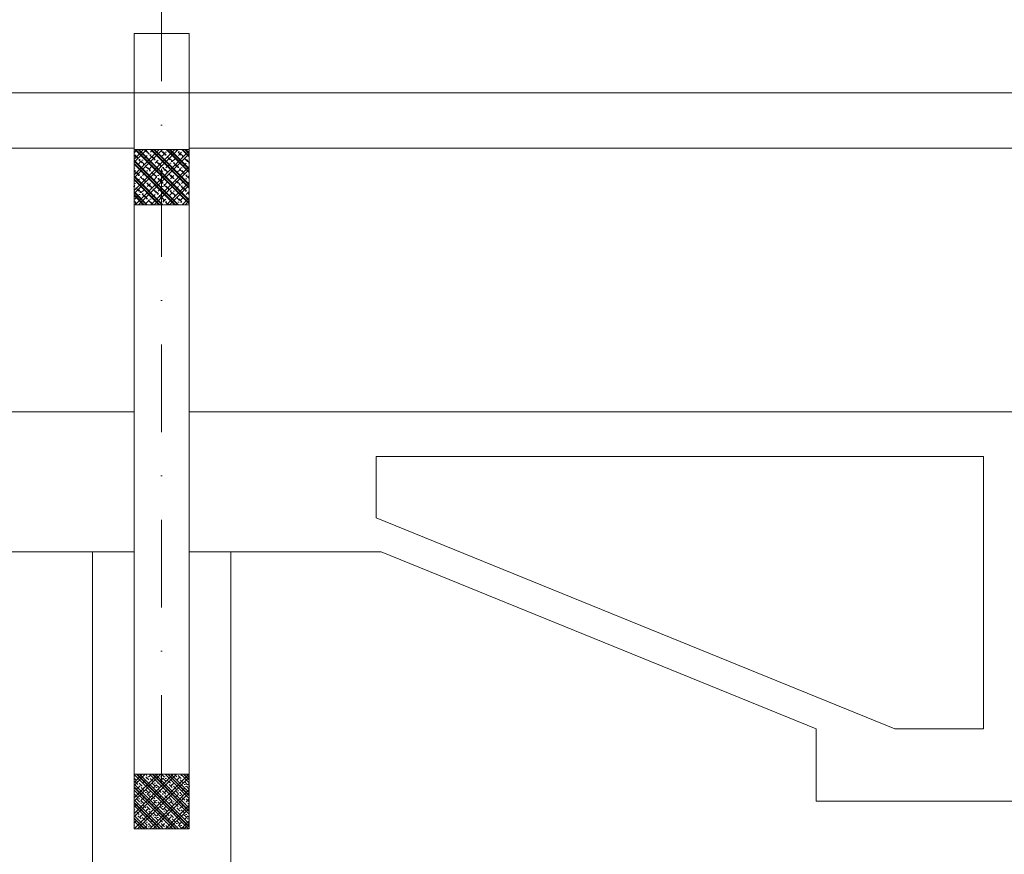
# Model space of a CAD drawing. Header units: millimetres. Extents: x -1695604 to 5289369, y -1488057 to 2187451.
# Tile 124 of 656: x 29486 to 33050, y -33707 to -30685. Entities that reach past the tile are written whole.
import ezdxf

# ---------------------------------------------------------------- set-up
doc = ezdxf.new("R2010")
doc.units = ezdxf.units.MM
doc.linetypes.add('CENTERX2', pattern=[101.6, 63.5, -12.7, 12.7, -12.7])
doc.linetypes.add('DASHDOT', pattern=[25.4, 12.7, -6.35, 0, -6.35])
for name, color, linetype, lineweight in [('A99_N_sraf', 252, 'Continuous', 0), ('A99_N_sraf @ 100', 252, 'Continuous', 0), ('A99_N_sraf @ 200 VP1', 252, 'Continuous', 0), ('A99_N_sraf @ 200 VP10', 252, 'Continuous', 0), ('A99_N_sraf @ 200 VP11', 252, 'Continuous', 0), ('A99_N_sraf @ 200 VP12', 252, 'Continuous', 0), ('A99_N_sraf @ 200 VP13', 252, 'Continuous', 0), ('A99_N_sraf @ 200 VP14', 252, 'Continuous', 0), ('A99_N_sraf @ 200 VP15', 252, 'Continuous', 0), ('A99_N_sraf @ 200 VP16', 252, 'Continuous', 0), ('A99_N_sraf @ 200 VP17', 252, 'Continuous', 0), ('A99_N_sraf @ 200 VP18', 252, 'Continuous', 0), ('A99_N_sraf @ 200 VP19', 252, 'Continuous', 0), ('A99_N_sraf @ 200 VP2', 252, 'Continuous', 0), ('A99_N_sraf @ 200 VP20', 252, 'Continuous', 0), ('A99_N_sraf @ 200 VP21', 252, 'Continuous', 0), ('A99_N_sraf @ 200 VP22', 252, 'Continuous', 0), ('A99_N_sraf @ 200 VP23', 252, 'Continuous', 0), ('A99_N_sraf @ 200 VP24', 252, 'Continuous', 0), ('A99_N_sraf @ 200 VP25', 252, 'Continuous', 0), ('A99_N_sraf @ 200 VP26', 252, 'Continuous', 0), ('A99_N_sraf @ 200 VP27', 252, 'Continuous', 0), ('A99_N_sraf @ 200 VP28', 252, 'Continuous', 0), ('A99_N_sraf @ 200 VP29', 252, 'Continuous', 0), ('A99_N_sraf @ 200 VP3', 252, 'Continuous', 0), ('A99_N_sraf @ 200 VP30', 252, 'Continuous', 0), ('A99_N_sraf @ 200 VP31', 252, 'Continuous', 0), ('A99_N_sraf @ 200 VP32', 252, 'Continuous', 0), ('A99_N_sraf @ 200 VP33', 252, 'Continuous', 0), ('A99_N_sraf @ 200 VP34', 252, 'Continuous', 0), ('A99_N_sraf @ 200 VP35', 252, 'Continuous', 0), ('A99_N_sraf @ 200 VP36', 252, 'Continuous', 0), ('A99_N_sraf @ 200 VP37', 252, 'Continuous', 0), ('A99_N_sraf @ 200 VP38', 252, 'Continuous', 0), ('A99_N_sraf @ 200 VP39', 252, 'Continuous', 0), ('A99_N_sraf @ 200 VP4', 252, 'Continuous', 0), ('A99_N_sraf @ 200 VP40', 252, 'Continuous', 0), ('A99_N_sraf @ 200 VP41', 252, 'Continuous', 0), ('A99_N_sraf @ 200 VP43', 252, 'Continuous', 0), ('A99_N_sraf @ 200 VP46', 252, 'Continuous', 0), ('A99_N_sraf @ 200 VP47', 252, 'Continuous', 0), ('A99_N_sraf @ 200 VP48', 252, 'Continuous', 0), ('A99_N_sraf @ 200 VP49', 252, 'Continuous', 0), ('A99_N_sraf @ 200 VP5', 252, 'Continuous', 0), ('A99_N_sraf @ 200 VP50', 252, 'Continuous', 0), ('A99_N_sraf @ 200 VP51', 252, 'Continuous', 0), ('A99_N_sraf @ 200 VP52', 252, 'Continuous', 0), ('A99_N_sraf @ 200 VP53', 252, 'Continuous', 0), ('A99_N_sraf @ 200 VP54', 252, 'Continuous', 0), ('A99_N_sraf @ 200 VP55', 252, 'Continuous', 0), ('A99_N_sraf @ 200 VP6', 252, 'Continuous', 0), ('A99_N_sraf @ 200 VP7', 252, 'Continuous', 0), ('A99_N_sraf @ 200 VP8', 252, 'Continuous', 0), ('A99_N_sraf @ 200 VP9', 252, 'Continuous', 0), ('A99_N_sraf @ 200 VPModel', 252, 'Continuous', 0), ('A99_N_sraf @ 50 (2) VP42', 252, 'Continuous', 0), ('A99_N_sraf @ 50 (2) VP44', 252, 'Continuous', 0), ('A99_N_sraf @ 50 (2) VP45', 252, 'Continuous', 0), ('A99_N_sraf @ 50 (2) VPModel', 252, 'Continuous', 0), ('A99_S_kce-pohl', 7, 'Continuous', 5), ('A99_S_kce-rez-sil', 7, 'Continuous', 15), ('A99_S_osy', 1, 'CENTERX2', 5)]:
    doc.layers.add(name, color=color, linetype=linetype, lineweight=lineweight)
pattern_1 = [(45, (24240, -250), (-28.28427, 28.28427), []), (45, (24251.314, -250), (-28.28427, 28.28427), []), (45, (24273.94, -250), (-16.970563, 39.59798), [16, -8, 0, -8])]
pattern_2 = [(315, (-250, -24240), (28.28427, 28.28427), []), (315, (-250, -24251.314), (28.28427, 28.28427), []), (315, (-250, -24273.94), (39.59798, 16.970563), [16, -8, 0, -8])]
pattern_3 = [(135, (250, 24240), (-28.28427, -28.28427), []), (135, (250, 24251.314), (-28.28427, -28.28427), []), (135, (250, 24273.94), (-39.59798, -16.970563), [16, -8, 0, -8])]
pattern_4 = [(45, (24240, -2450), (-28.28427, 28.28427), []), (45, (24251.314, -2450), (-28.28427, 28.28427), []), (45, (24273.94, -2450), (-16.970563, 39.59798), [16, -8, 0, -8])]
pattern_5 = [(315, (-2450, -24240), (28.28427, 28.28427), []), (315, (-2450, -24251.314), (28.28427, 28.28427), []), (315, (-2450, -24273.94), (39.59798, 16.970563), [16, -8, 0, -8])]
pattern_6 = [(135, (2450, 24240), (-28.28427, -28.28427), []), (135, (2450, 24251.314), (-28.284271, -28.284271), []), (135, (2450, 24273.94), (-39.59798, -16.970563), [16, -8, 0, -8])]

# ---------------------------------------------------------------- blocks, each defined once
blk = doc.blocks.new('*U6464')
at = {"layer": 'A99_N_sraf @ 100', "lineweight": 0, "ltscale": 2, "transparency": 33554687}
h = blk.add_hatch(dxfattribs=at)
h.set_pattern_fill('ZELEZOBETON', color=256, scale=8)
h.set_pattern_definition(pattern_1)
h.paths.add_polyline_path([(30100, -31355), (30100, -31155), (29900, -31155), (29900, -31355)])
at = {"layer": 'A99_N_sraf @ 200 VP1', "lineweight": 0, "ltscale": 2, "transparency": 33554687}
h = blk.add_hatch(dxfattribs=at)
h.set_pattern_fill('ZELEZOBETON', color=256, scale=8)
h.set_pattern_definition(pattern_1)
h.paths.add_polyline_path([(30100, -31355), (30100, -31155), (29900, -31155), (29900, -31355)])
at = {"layer": 'A99_N_sraf @ 200 VP10', "lineweight": 0, "ltscale": 2, "transparency": 33554687}
h = blk.add_hatch(dxfattribs=at)
h.set_pattern_fill('ZELEZOBETON', color=256, scale=8)
h.set_pattern_definition(pattern_1)
h.paths.add_polyline_path([(30100, -31355), (30100, -31155), (29900, -31155), (29900, -31355)])
at = {"layer": 'A99_N_sraf @ 200 VP11', "lineweight": 0, "ltscale": 2, "transparency": 33554687}
h = blk.add_hatch(dxfattribs=at)
h.set_pattern_fill('ZELEZOBETON', color=256, scale=8)
h.set_pattern_definition(pattern_1)
h.paths.add_polyline_path([(30100, -31355), (30100, -31155), (29900, -31155), (29900, -31355)])
at = {"layer": 'A99_N_sraf @ 200 VP12', "lineweight": 0, "ltscale": 2, "transparency": 33554687}
h = blk.add_hatch(dxfattribs=at)
h.set_pattern_fill('ZELEZOBETON', color=256, scale=8)
h.set_pattern_definition(pattern_1)
h.paths.add_polyline_path([(30100, -31355), (30100, -31155), (29900, -31155), (29900, -31355)])
at = {"layer": 'A99_N_sraf @ 200 VP13', "lineweight": 0, "ltscale": 2, "transparency": 33554687}
h = blk.add_hatch(dxfattribs=at)
h.set_pattern_fill('ZELEZOBETON', color=256, scale=8)
h.set_pattern_definition(pattern_2)
h.paths.add_polyline_path([(30100, -31355), (30100, -31155), (29900, -31155), (29900, -31355)])
at = {"layer": 'A99_N_sraf @ 200 VP14', "lineweight": 0, "ltscale": 2, "transparency": 33554687}
h = blk.add_hatch(dxfattribs=at)
h.set_pattern_fill('ZELEZOBETON', color=256, scale=8)
h.set_pattern_definition(pattern_2)
h.paths.add_polyline_path([(30100, -31355), (30100, -31155), (29900, -31155), (29900, -31355)])
at = {"layer": 'A99_N_sraf @ 200 VP15', "lineweight": 0, "ltscale": 2, "transparency": 33554687}
h = blk.add_hatch(dxfattribs=at)
h.set_pattern_fill('ZELEZOBETON', color=256, scale=8)
h.set_pattern_definition(pattern_1)
h.paths.add_polyline_path([(30100, -31355), (30100, -31155), (29900, -31155), (29900, -31355)])
at = {"layer": 'A99_N_sraf @ 200 VP16', "lineweight": 0, "ltscale": 2, "transparency": 33554687}
h = blk.add_hatch(dxfattribs=at)
h.set_pattern_fill('ZELEZOBETON', color=256, scale=8)
h.set_pattern_definition(pattern_1)
h.paths.add_polyline_path([(30100, -31355), (30100, -31155), (29900, -31155), (29900, -31355)])
at = {"layer": 'A99_N_sraf @ 200 VP17', "lineweight": 0, "ltscale": 2, "transparency": 33554687}
h = blk.add_hatch(dxfattribs=at)
h.set_pattern_fill('ZELEZOBETON', color=256, scale=8)
h.set_pattern_definition(pattern_1)
h.paths.add_polyline_path([(30100, -31355), (30100, -31155), (29900, -31155), (29900, -31355)])
at = {"layer": 'A99_N_sraf @ 200 VP18', "lineweight": 0, "ltscale": 2, "transparency": 33554687}
h = blk.add_hatch(dxfattribs=at)
h.set_pattern_fill('ZELEZOBETON', color=256, scale=8)
h.set_pattern_definition(pattern_2)
h.paths.add_polyline_path([(30100, -31355), (30100, -31155), (29900, -31155), (29900, -31355)])
at = {"layer": 'A99_N_sraf @ 200 VP19', "lineweight": 0, "ltscale": 2, "transparency": 33554687}
h = blk.add_hatch(dxfattribs=at)
h.set_pattern_fill('ZELEZOBETON', color=256, scale=8)
h.set_pattern_definition(pattern_1)
h.paths.add_polyline_path([(30100, -31355), (30100, -31155), (29900, -31155), (29900, -31355)])
at = {"layer": 'A99_N_sraf @ 200 VP2', "lineweight": 0, "ltscale": 2, "transparency": 33554687}
h = blk.add_hatch(dxfattribs=at)
h.set_pattern_fill('ZELEZOBETON', color=256, scale=8)
h.set_pattern_definition(pattern_1)
h.paths.add_polyline_path([(30100, -31355), (30100, -31155), (29900, -31155), (29900, -31355)])
at = {"layer": 'A99_N_sraf @ 200 VP20', "lineweight": 0, "ltscale": 2, "transparency": 33554687}
h = blk.add_hatch(dxfattribs=at)
h.set_pattern_fill('ZELEZOBETON', color=256, scale=8)
h.set_pattern_definition(pattern_1)
h.paths.add_polyline_path([(30100, -31355), (30100, -31155), (29900, -31155), (29900, -31355)])
at = {"layer": 'A99_N_sraf @ 200 VP21', "lineweight": 0, "ltscale": 2, "transparency": 33554687}
h = blk.add_hatch(dxfattribs=at)
h.set_pattern_fill('ZELEZOBETON', color=256, scale=8)
h.set_pattern_definition(pattern_1)
h.paths.add_polyline_path([(30100, -31355), (30100, -31155), (29900, -31155), (29900, -31355)])
at = {"layer": 'A99_N_sraf @ 200 VP22', "lineweight": 0, "ltscale": 2, "transparency": 33554687}
h = blk.add_hatch(dxfattribs=at)
h.set_pattern_fill('ZELEZOBETON', color=256, scale=8)
h.set_pattern_definition(pattern_1)
h.paths.add_polyline_path([(30100, -31355), (30100, -31155), (29900, -31155), (29900, -31355)])
at = {"layer": 'A99_N_sraf @ 200 VP23', "lineweight": 0, "ltscale": 2, "transparency": 33554687}
h = blk.add_hatch(dxfattribs=at)
h.set_pattern_fill('ZELEZOBETON', color=256, scale=8)
h.set_pattern_definition(pattern_1)
h.paths.add_polyline_path([(30100, -31355), (30100, -31155), (29900, -31155), (29900, -31355)])
at = {"layer": 'A99_N_sraf @ 200 VP24', "lineweight": 0, "ltscale": 2, "transparency": 33554687}
h = blk.add_hatch(dxfattribs=at)
h.set_pattern_fill('ZELEZOBETON', color=256, scale=8)
h.set_pattern_definition(pattern_2)
h.paths.add_polyline_path([(30100, -31355), (30100, -31155), (29900, -31155), (29900, -31355)])
at = {"layer": 'A99_N_sraf @ 200 VP25', "lineweight": 0, "ltscale": 2, "transparency": 33554687}
h = blk.add_hatch(dxfattribs=at)
h.set_pattern_fill('ZELEZOBETON', color=256, scale=8)
h.set_pattern_definition(pattern_1)
h.paths.add_polyline_path([(30100, -31355), (30100, -31155), (29900, -31155), (29900, -31355)])
at = {"layer": 'A99_N_sraf @ 200 VP26', "lineweight": 0, "ltscale": 2, "transparency": 33554687}
h = blk.add_hatch(dxfattribs=at)
h.set_pattern_fill('ZELEZOBETON', color=256, scale=8)
h.set_pattern_definition(pattern_1)
h.paths.add_polyline_path([(30100, -31355), (30100, -31155), (29900, -31155), (29900, -31355)])
at = {"layer": 'A99_N_sraf @ 200 VP27', "lineweight": 0, "ltscale": 2, "transparency": 33554687}
h = blk.add_hatch(dxfattribs=at)
h.set_pattern_fill('ZELEZOBETON', color=256, scale=8)
h.set_pattern_definition(pattern_1)
h.paths.add_polyline_path([(30100, -31355), (30100, -31155), (29900, -31155), (29900, -31355)])
at = {"layer": 'A99_N_sraf @ 200 VP28', "lineweight": 0, "ltscale": 2, "transparency": 33554687}
h = blk.add_hatch(dxfattribs=at)
h.set_pattern_fill('ZELEZOBETON', color=256, scale=8)
h.set_pattern_definition(pattern_1)
h.paths.add_polyline_path([(30100, -31355), (30100, -31155), (29900, -31155), (29900, -31355)])
at = {"layer": 'A99_N_sraf @ 200 VP29', "lineweight": 0, "ltscale": 2, "transparency": 33554687}
h = blk.add_hatch(dxfattribs=at)
h.set_pattern_fill('ZELEZOBETON', color=256, scale=8)
h.set_pattern_definition(pattern_1)
h.paths.add_polyline_path([(30100, -31355), (30100, -31155), (29900, -31155), (29900, -31355)])
at = {"layer": 'A99_N_sraf @ 200 VP3', "lineweight": 0, "ltscale": 2, "transparency": 33554687}
h = blk.add_hatch(dxfattribs=at)
h.set_pattern_fill('ZELEZOBETON', color=256, scale=8)
h.set_pattern_definition(pattern_1)
h.paths.add_polyline_path([(30100, -31355), (30100, -31155), (29900, -31155), (29900, -31355)])
at = {"layer": 'A99_N_sraf @ 200 VP30', "lineweight": 0, "ltscale": 2, "transparency": 33554687}
h = blk.add_hatch(dxfattribs=at)
h.set_pattern_fill('ZELEZOBETON', color=256, scale=8)
h.set_pattern_definition(pattern_1)
h.paths.add_polyline_path([(30100, -31355), (30100, -31155), (29900, -31155), (29900, -31355)])
at = {"layer": 'A99_N_sraf @ 200 VP31', "lineweight": 0, "ltscale": 2, "transparency": 33554687}
h = blk.add_hatch(dxfattribs=at)
h.set_pattern_fill('ZELEZOBETON', color=256, scale=8)
h.set_pattern_definition(pattern_1)
h.paths.add_polyline_path([(30100, -31355), (30100, -31155), (29900, -31155), (29900, -31355)])
at = {"layer": 'A99_N_sraf @ 200 VP32', "lineweight": 0, "ltscale": 2, "transparency": 33554687}
h = blk.add_hatch(dxfattribs=at)
h.set_pattern_fill('ZELEZOBETON', color=256, scale=8)
h.set_pattern_definition(pattern_1)
h.paths.add_polyline_path([(30100, -31355), (30100, -31155), (29900, -31155), (29900, -31355)])
at = {"layer": 'A99_N_sraf @ 200 VP33', "lineweight": 0, "ltscale": 2, "transparency": 33554687}
h = blk.add_hatch(dxfattribs=at)
h.set_pattern_fill('ZELEZOBETON', color=256, scale=8)
h.set_pattern_definition(pattern_1)
h.paths.add_polyline_path([(30100, -31355), (30100, -31155), (29900, -31155), (29900, -31355)])
at = {"layer": 'A99_N_sraf @ 200 VP34', "lineweight": 0, "ltscale": 2, "transparency": 33554687}
h = blk.add_hatch(dxfattribs=at)
h.set_pattern_fill('ZELEZOBETON', color=256, scale=8)
h.set_pattern_definition(pattern_1)
h.paths.add_polyline_path([(30100, -31355), (30100, -31155), (29900, -31155), (29900, -31355)])
at = {"layer": 'A99_N_sraf @ 200 VP35', "lineweight": 0, "ltscale": 2, "transparency": 33554687}
h = blk.add_hatch(dxfattribs=at)
h.set_pattern_fill('ZELEZOBETON', color=256, scale=8)
h.set_pattern_definition(pattern_1)
h.paths.add_polyline_path([(30100, -31355), (30100, -31155), (29900, -31155), (29900, -31355)])
at = {"layer": 'A99_N_sraf @ 200 VP36', "lineweight": 0, "ltscale": 2, "transparency": 33554687}
h = blk.add_hatch(dxfattribs=at)
h.set_pattern_fill('ZELEZOBETON', color=256, scale=8)
h.set_pattern_definition(pattern_1)
h.paths.add_polyline_path([(30100, -31355), (30100, -31155), (29900, -31155), (29900, -31355)])
at = {"layer": 'A99_N_sraf @ 200 VP37', "lineweight": 0, "ltscale": 2, "transparency": 33554687}
h = blk.add_hatch(dxfattribs=at)
h.set_pattern_fill('ZELEZOBETON', color=256, scale=8)
h.set_pattern_definition(pattern_1)
h.paths.add_polyline_path([(30100, -31355), (30100, -31155), (29900, -31155), (29900, -31355)])
at = {"layer": 'A99_N_sraf @ 200 VP38', "lineweight": 0, "ltscale": 2, "transparency": 33554687}
h = blk.add_hatch(dxfattribs=at)
h.set_pattern_fill('ZELEZOBETON', color=256, scale=8)
h.set_pattern_definition(pattern_1)
h.paths.add_polyline_path([(30100, -31355), (30100, -31155), (29900, -31155), (29900, -31355)])
at = {"layer": 'A99_N_sraf @ 200 VP39', "lineweight": 0, "ltscale": 2, "transparency": 33554687}
h = blk.add_hatch(dxfattribs=at)
h.set_pattern_fill('ZELEZOBETON', color=256, scale=8)
h.set_pattern_definition(pattern_1)
h.paths.add_polyline_path([(30100, -31355), (30100, -31155), (29900, -31155), (29900, -31355)])
at = {"layer": 'A99_N_sraf @ 200 VP4', "lineweight": 0, "ltscale": 2, "transparency": 33554687}
h = blk.add_hatch(dxfattribs=at)
h.set_pattern_fill('ZELEZOBETON', color=256, scale=8)
h.set_pattern_definition(pattern_1)
h.paths.add_polyline_path([(30100, -31355), (30100, -31155), (29900, -31155), (29900, -31355)])
at = {"layer": 'A99_N_sraf @ 200 VP40', "lineweight": 0, "ltscale": 2, "transparency": 33554687}
h = blk.add_hatch(dxfattribs=at)
h.set_pattern_fill('ZELEZOBETON', color=256, scale=8)
h.set_pattern_definition(pattern_1)
h.paths.add_polyline_path([(30100, -31355), (30100, -31155), (29900, -31155), (29900, -31355)])
at = {"layer": 'A99_N_sraf @ 200 VP41', "lineweight": 0, "ltscale": 2, "transparency": 33554687}
h = blk.add_hatch(dxfattribs=at)
h.set_pattern_fill('ZELEZOBETON', color=256, scale=8)
h.set_pattern_definition(pattern_3)
h.paths.add_polyline_path([(30100, -31355), (30100, -31155), (29900, -31155), (29900, -31355)])
at = {"layer": 'A99_N_sraf @ 200 VP43', "lineweight": 0, "ltscale": 2, "transparency": 33554687}
h = blk.add_hatch(dxfattribs=at)
h.set_pattern_fill('ZELEZOBETON', color=256, scale=8)
h.set_pattern_definition(pattern_1)
h.paths.add_polyline_path([(30100, -31355), (30100, -31155), (29900, -31155), (29900, -31355)])
at = {"layer": 'A99_N_sraf @ 200 VP46', "lineweight": 0, "ltscale": 2, "transparency": 33554687}
h = blk.add_hatch(dxfattribs=at)
h.set_pattern_fill('ZELEZOBETON', color=256, scale=8)
h.set_pattern_definition(pattern_1)
h.paths.add_polyline_path([(30100, -31355), (30100, -31155), (29900, -31155), (29900, -31355)])
at = {"layer": 'A99_N_sraf @ 200 VP47', "lineweight": 0, "ltscale": 2, "transparency": 33554687}
h = blk.add_hatch(dxfattribs=at)
h.set_pattern_fill('ZELEZOBETON', color=256, scale=8)
h.set_pattern_definition(pattern_1)
h.paths.add_polyline_path([(30100, -31355), (30100, -31155), (29900, -31155), (29900, -31355)])
at = {"layer": 'A99_N_sraf @ 200 VP48', "lineweight": 0, "ltscale": 2, "transparency": 33554687}
h = blk.add_hatch(dxfattribs=at)
h.set_pattern_fill('ZELEZOBETON', color=256, scale=8)
h.set_pattern_definition(pattern_1)
h.paths.add_polyline_path([(30100, -31355), (30100, -31155), (29900, -31155), (29900, -31355)])
at = {"layer": 'A99_N_sraf @ 200 VP49', "lineweight": 0, "ltscale": 2, "transparency": 33554687}
h = blk.add_hatch(dxfattribs=at)
h.set_pattern_fill('ZELEZOBETON', color=256, scale=8)
h.set_pattern_definition(pattern_1)
h.paths.add_polyline_path([(30100, -31355), (30100, -31155), (29900, -31155), (29900, -31355)])
at = {"layer": 'A99_N_sraf @ 200 VP5', "lineweight": 0, "ltscale": 2, "transparency": 33554687}
h = blk.add_hatch(dxfattribs=at)
h.set_pattern_fill('ZELEZOBETON', color=256, scale=8)
h.set_pattern_definition(pattern_1)
h.paths.add_polyline_path([(30100, -31355), (30100, -31155), (29900, -31155), (29900, -31355)])
at = {"layer": 'A99_N_sraf @ 200 VP50', "lineweight": 0, "ltscale": 2, "transparency": 33554687}
h = blk.add_hatch(dxfattribs=at)
h.set_pattern_fill('ZELEZOBETON', color=256, scale=8)
h.set_pattern_definition(pattern_1)
h.paths.add_polyline_path([(30100, -31355), (30100, -31155), (29900, -31155), (29900, -31355)])
at = {"layer": 'A99_N_sraf @ 200 VP51', "lineweight": 0, "ltscale": 2, "transparency": 33554687}
h = blk.add_hatch(dxfattribs=at)
h.set_pattern_fill('ZELEZOBETON', color=256, scale=8)
h.set_pattern_definition([(135, (250, 24240), (-28.28427, -28.28427), []), (135, (250, 24251.314), (-28.28427, -28.28427), []), (135, (250, 24273.94), (-39.59798, -16.970563), [16, -8, 0, -8])])
h.paths.add_polyline_path([(30100, -31355), (30100, -31155), (29900, -31155), (29900, -31355)])
at = {"layer": 'A99_N_sraf @ 200 VP52', "lineweight": 0, "ltscale": 2, "transparency": 33554687}
h = blk.add_hatch(dxfattribs=at)
h.set_pattern_fill('ZELEZOBETON', color=256, scale=8)
h.set_pattern_definition(pattern_1)
h.paths.add_polyline_path([(30100, -31355), (30100, -31155), (29900, -31155), (29900, -31355)])
at = {"layer": 'A99_N_sraf @ 200 VP53', "lineweight": 0, "ltscale": 2, "transparency": 33554687}
h = blk.add_hatch(dxfattribs=at)
h.set_pattern_fill('ZELEZOBETON', color=256, scale=8)
h.set_pattern_definition(pattern_1)
h.paths.add_polyline_path([(30100, -31355), (30100, -31155), (29900, -31155), (29900, -31355)])
at = {"layer": 'A99_N_sraf @ 200 VP54', "lineweight": 0, "ltscale": 2, "transparency": 33554687}
h = blk.add_hatch(dxfattribs=at)
h.set_pattern_fill('ZELEZOBETON', color=256, scale=8)
h.set_pattern_definition(pattern_1)
h.paths.add_polyline_path([(30100, -31355), (30100, -31155), (29900, -31155), (29900, -31355)])
at = {"layer": 'A99_N_sraf @ 200 VP55', "lineweight": 0, "ltscale": 2, "transparency": 33554687}
h = blk.add_hatch(dxfattribs=at)
h.set_pattern_fill('ZELEZOBETON', color=256, scale=8)
h.set_pattern_definition(pattern_1)
h.paths.add_polyline_path([(30100, -31355), (30100, -31155), (29900, -31155), (29900, -31355)])
at = {"layer": 'A99_N_sraf @ 200 VP6', "lineweight": 0, "ltscale": 2, "transparency": 33554687}
h = blk.add_hatch(dxfattribs=at)
h.set_pattern_fill('ZELEZOBETON', color=256, scale=8)
h.set_pattern_definition(pattern_1)
h.paths.add_polyline_path([(30100, -31355), (30100, -31155), (29900, -31155), (29900, -31355)])
at = {"layer": 'A99_N_sraf @ 200 VP7', "lineweight": 0, "ltscale": 2, "transparency": 33554687}
h = blk.add_hatch(dxfattribs=at)
h.set_pattern_fill('ZELEZOBETON', color=256, scale=8)
h.set_pattern_definition(pattern_1)
h.paths.add_polyline_path([(30100, -31355), (30100, -31155), (29900, -31155), (29900, -31355)])
at = {"layer": 'A99_N_sraf @ 200 VP8', "lineweight": 0, "ltscale": 2, "transparency": 33554687}
h = blk.add_hatch(dxfattribs=at)
h.set_pattern_fill('ZELEZOBETON', color=256, scale=8)
h.set_pattern_definition(pattern_1)
h.paths.add_polyline_path([(30100, -31355), (30100, -31155), (29900, -31155), (29900, -31355)])
at = {"layer": 'A99_N_sraf @ 200 VP9', "lineweight": 0, "ltscale": 2, "transparency": 33554687}
h = blk.add_hatch(dxfattribs=at)
h.set_pattern_fill('ZELEZOBETON', color=256, scale=8)
h.set_pattern_definition(pattern_1)
h.paths.add_polyline_path([(30100, -31355), (30100, -31155), (29900, -31155), (29900, -31355)])
at = {"layer": 'A99_N_sraf @ 200 VPModel', "lineweight": 0, "ltscale": 2, "transparency": 33554687}
h = blk.add_hatch(dxfattribs=at)
h.set_pattern_fill('ZELEZOBETON', color=256, scale=8)
h.set_pattern_definition(pattern_1)
h.paths.add_polyline_path([(30100, -31355), (30100, -31155), (29900, -31155), (29900, -31355)])
at = {"layer": 'A99_N_sraf @ 50 (2) VP42', "lineweight": 0, "ltscale": 2, "transparency": 33554687}
h = blk.add_hatch(dxfattribs=at)
h.set_pattern_fill('ZELEZOBETON', color=256, scale=8)
h.set_pattern_definition(pattern_3)
h.paths.add_polyline_path([(30100, -31355), (30100, -31155), (29900, -31155), (29900, -31355)])
at = {"layer": 'A99_N_sraf @ 50 (2) VP44', "lineweight": 0, "ltscale": 2, "transparency": 33554687}
h = blk.add_hatch(dxfattribs=at)
h.set_pattern_fill('ZELEZOBETON', color=256, scale=8)
h.set_pattern_definition(pattern_1)
h.paths.add_polyline_path([(30100, -31355), (30100, -31155), (29900, -31155), (29900, -31355)])
at = {"layer": 'A99_N_sraf @ 50 (2) VP45', "lineweight": 0, "ltscale": 2, "transparency": 33554687}
h = blk.add_hatch(dxfattribs=at)
h.set_pattern_fill('ZELEZOBETON', color=256, scale=8)
h.set_pattern_definition(pattern_3)
h.paths.add_polyline_path([(30100, -31355), (30100, -31155), (29900, -31155), (29900, -31355)])
at = {"layer": 'A99_N_sraf @ 50 (2) VPModel', "lineweight": 0, "ltscale": 2, "transparency": 33554687}
h = blk.add_hatch(dxfattribs=at)
h.set_pattern_fill('ZELEZOBETON', color=256, scale=8)
h.set_pattern_definition(pattern_1)
h.paths.add_polyline_path([(30100, -31355), (30100, -31155), (29900, -31155), (29900, -31355)])
blk = doc.blocks.new('*U6465')
at = {"layer": 'A99_N_sraf @ 100', "lineweight": 0, "ltscale": 2, "transparency": 33554687}
h = blk.add_hatch(dxfattribs=at)
h.set_pattern_fill('ZELEZOBETON', color=256, scale=8)
h.set_pattern_definition(pattern_4)
h.paths.add_polyline_path([(30100, -33615), (30100, -33417.3), (29900, -33417.3), (29900, -33615)])
at = {"layer": 'A99_N_sraf @ 200 VP1', "lineweight": 0, "ltscale": 2, "transparency": 33554687}
h = blk.add_hatch(dxfattribs=at)
h.set_pattern_fill('ZELEZOBETON', color=256, scale=8)
h.set_pattern_definition(pattern_4)
h.paths.add_polyline_path([(30100, -33615), (30100, -33417.3), (29900, -33417.3), (29900, -33615)])
at = {"layer": 'A99_N_sraf @ 200 VP10', "lineweight": 0, "ltscale": 2, "transparency": 33554687}
h = blk.add_hatch(dxfattribs=at)
h.set_pattern_fill('ZELEZOBETON', color=256, scale=8)
h.set_pattern_definition(pattern_4)
h.paths.add_polyline_path([(30100, -33615), (30100, -33417.3), (29900, -33417.3), (29900, -33615)])
at = {"layer": 'A99_N_sraf @ 200 VP11', "lineweight": 0, "ltscale": 2, "transparency": 33554687}
h = blk.add_hatch(dxfattribs=at)
h.set_pattern_fill('ZELEZOBETON', color=256, scale=8)
h.set_pattern_definition(pattern_4)
h.paths.add_polyline_path([(30100, -33615), (30100, -33417.3), (29900, -33417.3), (29900, -33615)])
at = {"layer": 'A99_N_sraf @ 200 VP12', "lineweight": 0, "ltscale": 2, "transparency": 33554687}
h = blk.add_hatch(dxfattribs=at)
h.set_pattern_fill('ZELEZOBETON', color=256, scale=8)
h.set_pattern_definition(pattern_4)
h.paths.add_polyline_path([(30100, -33615), (30100, -33417.3), (29900, -33417.3), (29900, -33615)])
at = {"layer": 'A99_N_sraf @ 200 VP13', "lineweight": 0, "ltscale": 2, "transparency": 33554687}
h = blk.add_hatch(dxfattribs=at)
h.set_pattern_fill('ZELEZOBETON', color=256, scale=8)
h.set_pattern_definition(pattern_5)
h.paths.add_polyline_path([(30100, -33615), (30100, -33417.3), (29900, -33417.3), (29900, -33615)])
at = {"layer": 'A99_N_sraf @ 200 VP14', "lineweight": 0, "ltscale": 2, "transparency": 33554687}
h = blk.add_hatch(dxfattribs=at)
h.set_pattern_fill('ZELEZOBETON', color=256, scale=8)
h.set_pattern_definition(pattern_5)
h.paths.add_polyline_path([(30100, -33615), (30100, -33417.3), (29900, -33417.3), (29900, -33615)])
at = {"layer": 'A99_N_sraf @ 200 VP15', "lineweight": 0, "ltscale": 2, "transparency": 33554687}
h = blk.add_hatch(dxfattribs=at)
h.set_pattern_fill('ZELEZOBETON', color=256, scale=8)
h.set_pattern_definition(pattern_4)
h.paths.add_polyline_path([(30100, -33615), (30100, -33417.3), (29900, -33417.3), (29900, -33615)])
at = {"layer": 'A99_N_sraf @ 200 VP16', "lineweight": 0, "ltscale": 2, "transparency": 33554687}
h = blk.add_hatch(dxfattribs=at)
h.set_pattern_fill('ZELEZOBETON', color=256, scale=8)
h.set_pattern_definition(pattern_4)
h.paths.add_polyline_path([(30100, -33615), (30100, -33417.3), (29900, -33417.3), (29900, -33615)])
at = {"layer": 'A99_N_sraf @ 200 VP17', "lineweight": 0, "ltscale": 2, "transparency": 33554687}
h = blk.add_hatch(dxfattribs=at)
h.set_pattern_fill('ZELEZOBETON', color=256, scale=8)
h.set_pattern_definition(pattern_4)
h.paths.add_polyline_path([(30100, -33615), (30100, -33417.3), (29900, -33417.3), (29900, -33615)])
at = {"layer": 'A99_N_sraf @ 200 VP18', "lineweight": 0, "ltscale": 2, "transparency": 33554687}
h = blk.add_hatch(dxfattribs=at)
h.set_pattern_fill('ZELEZOBETON', color=256, scale=8)
h.set_pattern_definition(pattern_5)
h.paths.add_polyline_path([(30100, -33615), (30100, -33417.3), (29900, -33417.3), (29900, -33615)])
at = {"layer": 'A99_N_sraf @ 200 VP19', "lineweight": 0, "ltscale": 2, "transparency": 33554687}
h = blk.add_hatch(dxfattribs=at)
h.set_pattern_fill('ZELEZOBETON', color=256, scale=8)
h.set_pattern_definition(pattern_4)
h.paths.add_polyline_path([(30100, -33615), (30100, -33417.3), (29900, -33417.3), (29900, -33615)])
at = {"layer": 'A99_N_sraf @ 200 VP2', "lineweight": 0, "ltscale": 2, "transparency": 33554687}
h = blk.add_hatch(dxfattribs=at)
h.set_pattern_fill('ZELEZOBETON', color=256, scale=8)
h.set_pattern_definition(pattern_4)
h.paths.add_polyline_path([(30100, -33615), (30100, -33417.3), (29900, -33417.3), (29900, -33615)])
at = {"layer": 'A99_N_sraf @ 200 VP20', "lineweight": 0, "ltscale": 2, "transparency": 33554687}
h = blk.add_hatch(dxfattribs=at)
h.set_pattern_fill('ZELEZOBETON', color=256, scale=8)
h.set_pattern_definition(pattern_4)
h.paths.add_polyline_path([(30100, -33615), (30100, -33417.3), (29900, -33417.3), (29900, -33615)])
at = {"layer": 'A99_N_sraf @ 200 VP21', "lineweight": 0, "ltscale": 2, "transparency": 33554687}
h = blk.add_hatch(dxfattribs=at)
h.set_pattern_fill('ZELEZOBETON', color=256, scale=8)
h.set_pattern_definition(pattern_4)
h.paths.add_polyline_path([(30100, -33615), (30100, -33417.3), (29900, -33417.3), (29900, -33615)])
at = {"layer": 'A99_N_sraf @ 200 VP22', "lineweight": 0, "ltscale": 2, "transparency": 33554687}
h = blk.add_hatch(dxfattribs=at)
h.set_pattern_fill('ZELEZOBETON', color=256, scale=8)
h.set_pattern_definition(pattern_4)
h.paths.add_polyline_path([(30100, -33615), (30100, -33417.3), (29900, -33417.3), (29900, -33615)])
at = {"layer": 'A99_N_sraf @ 200 VP23', "lineweight": 0, "ltscale": 2, "transparency": 33554687}
h = blk.add_hatch(dxfattribs=at)
h.set_pattern_fill('ZELEZOBETON', color=256, scale=8)
h.set_pattern_definition(pattern_4)
h.paths.add_polyline_path([(30100, -33615), (30100, -33417.3), (29900, -33417.3), (29900, -33615)])
at = {"layer": 'A99_N_sraf @ 200 VP24', "lineweight": 0, "ltscale": 2, "transparency": 33554687}
h = blk.add_hatch(dxfattribs=at)
h.set_pattern_fill('ZELEZOBETON', color=256, scale=8)
h.set_pattern_definition(pattern_5)
h.paths.add_polyline_path([(30100, -33615), (30100, -33417.3), (29900, -33417.3), (29900, -33615)])
at = {"layer": 'A99_N_sraf @ 200 VP25', "lineweight": 0, "ltscale": 2, "transparency": 33554687}
h = blk.add_hatch(dxfattribs=at)
h.set_pattern_fill('ZELEZOBETON', color=256, scale=8)
h.set_pattern_definition(pattern_4)
h.paths.add_polyline_path([(30100, -33615), (30100, -33417.3), (29900, -33417.3), (29900, -33615)])
at = {"layer": 'A99_N_sraf @ 200 VP26', "lineweight": 0, "ltscale": 2, "transparency": 33554687}
h = blk.add_hatch(dxfattribs=at)
h.set_pattern_fill('ZELEZOBETON', color=256, scale=8)
h.set_pattern_definition(pattern_4)
h.paths.add_polyline_path([(30100, -33615), (30100, -33417.3), (29900, -33417.3), (29900, -33615)])
at = {"layer": 'A99_N_sraf @ 200 VP27', "lineweight": 0, "ltscale": 2, "transparency": 33554687}
h = blk.add_hatch(dxfattribs=at)
h.set_pattern_fill('ZELEZOBETON', color=256, scale=8)
h.set_pattern_definition(pattern_4)
h.paths.add_polyline_path([(30100, -33615), (30100, -33417.3), (29900, -33417.3), (29900, -33615)])
at = {"layer": 'A99_N_sraf @ 200 VP28', "lineweight": 0, "ltscale": 2, "transparency": 33554687}
h = blk.add_hatch(dxfattribs=at)
h.set_pattern_fill('ZELEZOBETON', color=256, scale=8)
h.set_pattern_definition(pattern_4)
h.paths.add_polyline_path([(30100, -33615), (30100, -33417.3), (29900, -33417.3), (29900, -33615)])
at = {"layer": 'A99_N_sraf @ 200 VP29', "lineweight": 0, "ltscale": 2, "transparency": 33554687}
h = blk.add_hatch(dxfattribs=at)
h.set_pattern_fill('ZELEZOBETON', color=256, scale=8)
h.set_pattern_definition(pattern_4)
h.paths.add_polyline_path([(30100, -33615), (30100, -33417.3), (29900, -33417.3), (29900, -33615)])
at = {"layer": 'A99_N_sraf @ 200 VP3', "lineweight": 0, "ltscale": 2, "transparency": 33554687}
h = blk.add_hatch(dxfattribs=at)
h.set_pattern_fill('ZELEZOBETON', color=256, scale=8)
h.set_pattern_definition(pattern_4)
h.paths.add_polyline_path([(30100, -33615), (30100, -33417.3), (29900, -33417.3), (29900, -33615)])
at = {"layer": 'A99_N_sraf @ 200 VP30', "lineweight": 0, "ltscale": 2, "transparency": 33554687}
h = blk.add_hatch(dxfattribs=at)
h.set_pattern_fill('ZELEZOBETON', color=256, scale=8)
h.set_pattern_definition(pattern_4)
h.paths.add_polyline_path([(30100, -33615), (30100, -33417.3), (29900, -33417.3), (29900, -33615)])
at = {"layer": 'A99_N_sraf @ 200 VP31', "lineweight": 0, "ltscale": 2, "transparency": 33554687}
h = blk.add_hatch(dxfattribs=at)
h.set_pattern_fill('ZELEZOBETON', color=256, scale=8)
h.set_pattern_definition(pattern_4)
h.paths.add_polyline_path([(30100, -33615), (30100, -33417.3), (29900, -33417.3), (29900, -33615)])
at = {"layer": 'A99_N_sraf @ 200 VP32', "lineweight": 0, "ltscale": 2, "transparency": 33554687}
h = blk.add_hatch(dxfattribs=at)
h.set_pattern_fill('ZELEZOBETON', color=256, scale=8)
h.set_pattern_definition(pattern_4)
h.paths.add_polyline_path([(30100, -33615), (30100, -33417.3), (29900, -33417.3), (29900, -33615)])
at = {"layer": 'A99_N_sraf @ 200 VP33', "lineweight": 0, "ltscale": 2, "transparency": 33554687}
h = blk.add_hatch(dxfattribs=at)
h.set_pattern_fill('ZELEZOBETON', color=256, scale=8)
h.set_pattern_definition(pattern_4)
h.paths.add_polyline_path([(30100, -33615), (30100, -33417.3), (29900, -33417.3), (29900, -33615)])
at = {"layer": 'A99_N_sraf @ 200 VP34', "lineweight": 0, "ltscale": 2, "transparency": 33554687}
h = blk.add_hatch(dxfattribs=at)
h.set_pattern_fill('ZELEZOBETON', color=256, scale=8)
h.set_pattern_definition(pattern_4)
h.paths.add_polyline_path([(30100, -33615), (30100, -33417.3), (29900, -33417.3), (29900, -33615)])
at = {"layer": 'A99_N_sraf @ 200 VP35', "lineweight": 0, "ltscale": 2, "transparency": 33554687}
h = blk.add_hatch(dxfattribs=at)
h.set_pattern_fill('ZELEZOBETON', color=256, scale=8)
h.set_pattern_definition(pattern_4)
h.paths.add_polyline_path([(30100, -33615), (30100, -33417.3), (29900, -33417.3), (29900, -33615)])
at = {"layer": 'A99_N_sraf @ 200 VP36', "lineweight": 0, "ltscale": 2, "transparency": 33554687}
h = blk.add_hatch(dxfattribs=at)
h.set_pattern_fill('ZELEZOBETON', color=256, scale=8)
h.set_pattern_definition(pattern_4)
h.paths.add_polyline_path([(30100, -33615), (30100, -33417.3), (29900, -33417.3), (29900, -33615)])
at = {"layer": 'A99_N_sraf @ 200 VP37', "lineweight": 0, "ltscale": 2, "transparency": 33554687}
h = blk.add_hatch(dxfattribs=at)
h.set_pattern_fill('ZELEZOBETON', color=256, scale=8)
h.set_pattern_definition(pattern_4)
h.paths.add_polyline_path([(30100, -33615), (30100, -33417.3), (29900, -33417.3), (29900, -33615)])
at = {"layer": 'A99_N_sraf @ 200 VP38', "lineweight": 0, "ltscale": 2, "transparency": 33554687}
h = blk.add_hatch(dxfattribs=at)
h.set_pattern_fill('ZELEZOBETON', color=256, scale=8)
h.set_pattern_definition(pattern_4)
h.paths.add_polyline_path([(30100, -33615), (30100, -33417.3), (29900, -33417.3), (29900, -33615)])
at = {"layer": 'A99_N_sraf @ 200 VP39', "lineweight": 0, "ltscale": 2, "transparency": 33554687}
h = blk.add_hatch(dxfattribs=at)
h.set_pattern_fill('ZELEZOBETON', color=256, scale=8)
h.set_pattern_definition(pattern_4)
h.paths.add_polyline_path([(30100, -33615), (30100, -33417.3), (29900, -33417.3), (29900, -33615)])
at = {"layer": 'A99_N_sraf @ 200 VP4', "lineweight": 0, "ltscale": 2, "transparency": 33554687}
h = blk.add_hatch(dxfattribs=at)
h.set_pattern_fill('ZELEZOBETON', color=256, scale=8)
h.set_pattern_definition(pattern_4)
h.paths.add_polyline_path([(30100, -33615), (30100, -33417.3), (29900, -33417.3), (29900, -33615)])
at = {"layer": 'A99_N_sraf @ 200 VP40', "lineweight": 0, "ltscale": 2, "transparency": 33554687}
h = blk.add_hatch(dxfattribs=at)
h.set_pattern_fill('ZELEZOBETON', color=256, scale=8)
h.set_pattern_definition(pattern_4)
h.paths.add_polyline_path([(30100, -33615), (30100, -33417.3), (29900, -33417.3), (29900, -33615)])
at = {"layer": 'A99_N_sraf @ 200 VP41', "lineweight": 0, "ltscale": 2, "transparency": 33554687}
h = blk.add_hatch(dxfattribs=at)
h.set_pattern_fill('ZELEZOBETON', color=256, scale=8)
h.set_pattern_definition(pattern_6)
h.paths.add_polyline_path([(30100, -33615), (30100, -33417.3), (29900, -33417.3), (29900, -33615)])
at = {"layer": 'A99_N_sraf @ 200 VP43', "lineweight": 0, "ltscale": 2, "transparency": 33554687}
h = blk.add_hatch(dxfattribs=at)
h.set_pattern_fill('ZELEZOBETON', color=256, scale=8)
h.set_pattern_definition(pattern_4)
h.paths.add_polyline_path([(30100, -33615), (30100, -33417.3), (29900, -33417.3), (29900, -33615)])
at = {"layer": 'A99_N_sraf @ 200 VP46', "lineweight": 0, "ltscale": 2, "transparency": 33554687}
h = blk.add_hatch(dxfattribs=at)
h.set_pattern_fill('ZELEZOBETON', color=256, scale=8)
h.set_pattern_definition(pattern_4)
h.paths.add_polyline_path([(30100, -33615), (30100, -33417.3), (29900, -33417.3), (29900, -33615)])
at = {"layer": 'A99_N_sraf @ 200 VP47', "lineweight": 0, "ltscale": 2, "transparency": 33554687}
h = blk.add_hatch(dxfattribs=at)
h.set_pattern_fill('ZELEZOBETON', color=256, scale=8)
h.set_pattern_definition(pattern_4)
h.paths.add_polyline_path([(30100, -33615), (30100, -33417.3), (29900, -33417.3), (29900, -33615)])
at = {"layer": 'A99_N_sraf @ 200 VP48', "lineweight": 0, "ltscale": 2, "transparency": 33554687}
h = blk.add_hatch(dxfattribs=at)
h.set_pattern_fill('ZELEZOBETON', color=256, scale=8)
h.set_pattern_definition(pattern_4)
h.paths.add_polyline_path([(30100, -33615), (30100, -33417.3), (29900, -33417.3), (29900, -33615)])
at = {"layer": 'A99_N_sraf @ 200 VP49', "lineweight": 0, "ltscale": 2, "transparency": 33554687}
h = blk.add_hatch(dxfattribs=at)
h.set_pattern_fill('ZELEZOBETON', color=256, scale=8)
h.set_pattern_definition(pattern_4)
h.paths.add_polyline_path([(30100, -33615), (30100, -33417.3), (29900, -33417.3), (29900, -33615)])
at = {"layer": 'A99_N_sraf @ 200 VP5', "lineweight": 0, "ltscale": 2, "transparency": 33554687}
h = blk.add_hatch(dxfattribs=at)
h.set_pattern_fill('ZELEZOBETON', color=256, scale=8)
h.set_pattern_definition(pattern_4)
h.paths.add_polyline_path([(30100, -33615), (30100, -33417.3), (29900, -33417.3), (29900, -33615)])
at = {"layer": 'A99_N_sraf @ 200 VP50', "lineweight": 0, "ltscale": 2, "transparency": 33554687}
h = blk.add_hatch(dxfattribs=at)
h.set_pattern_fill('ZELEZOBETON', color=256, scale=8)
h.set_pattern_definition(pattern_4)
h.paths.add_polyline_path([(30100, -33615), (30100, -33417.3), (29900, -33417.3), (29900, -33615)])
at = {"layer": 'A99_N_sraf @ 200 VP51', "lineweight": 0, "ltscale": 2, "transparency": 33554687}
h = blk.add_hatch(dxfattribs=at)
h.set_pattern_fill('ZELEZOBETON', color=256, scale=8)
h.set_pattern_definition([(135, (2450, 24240), (-28.28427, -28.28427), []), (135, (2450, 24251.314), (-28.284271, -28.284271), []), (135, (2450, 24273.94), (-39.59798, -16.970563), [16, -8, 0, -8])])
h.paths.add_polyline_path([(30100, -33615), (30100, -33417.3), (29900, -33417.3), (29900, -33615)])
at = {"layer": 'A99_N_sraf @ 200 VP52', "lineweight": 0, "ltscale": 2, "transparency": 33554687}
h = blk.add_hatch(dxfattribs=at)
h.set_pattern_fill('ZELEZOBETON', color=256, scale=8)
h.set_pattern_definition(pattern_4)
h.paths.add_polyline_path([(30100, -33615), (30100, -33417.3), (29900, -33417.3), (29900, -33615)])
at = {"layer": 'A99_N_sraf @ 200 VP53', "lineweight": 0, "ltscale": 2, "transparency": 33554687}
h = blk.add_hatch(dxfattribs=at)
h.set_pattern_fill('ZELEZOBETON', color=256, scale=8)
h.set_pattern_definition(pattern_4)
h.paths.add_polyline_path([(30100, -33615), (30100, -33417.3), (29900, -33417.3), (29900, -33615)])
at = {"layer": 'A99_N_sraf @ 200 VP54', "lineweight": 0, "ltscale": 2, "transparency": 33554687}
h = blk.add_hatch(dxfattribs=at)
h.set_pattern_fill('ZELEZOBETON', color=256, scale=8)
h.set_pattern_definition(pattern_4)
h.paths.add_polyline_path([(30100, -33615), (30100, -33417.3), (29900, -33417.3), (29900, -33615)])
at = {"layer": 'A99_N_sraf @ 200 VP55', "lineweight": 0, "ltscale": 2, "transparency": 33554687}
h = blk.add_hatch(dxfattribs=at)
h.set_pattern_fill('ZELEZOBETON', color=256, scale=8)
h.set_pattern_definition(pattern_4)
h.paths.add_polyline_path([(30100, -33615), (30100, -33417.3), (29900, -33417.3), (29900, -33615)])
at = {"layer": 'A99_N_sraf @ 200 VP6', "lineweight": 0, "ltscale": 2, "transparency": 33554687}
h = blk.add_hatch(dxfattribs=at)
h.set_pattern_fill('ZELEZOBETON', color=256, scale=8)
h.set_pattern_definition(pattern_4)
h.paths.add_polyline_path([(30100, -33615), (30100, -33417.3), (29900, -33417.3), (29900, -33615)])
at = {"layer": 'A99_N_sraf @ 200 VP7', "lineweight": 0, "ltscale": 2, "transparency": 33554687}
h = blk.add_hatch(dxfattribs=at)
h.set_pattern_fill('ZELEZOBETON', color=256, scale=8)
h.set_pattern_definition(pattern_4)
h.paths.add_polyline_path([(30100, -33615), (30100, -33417.3), (29900, -33417.3), (29900, -33615)])
at = {"layer": 'A99_N_sraf @ 200 VP8', "lineweight": 0, "ltscale": 2, "transparency": 33554687}
h = blk.add_hatch(dxfattribs=at)
h.set_pattern_fill('ZELEZOBETON', color=256, scale=8)
h.set_pattern_definition(pattern_4)
h.paths.add_polyline_path([(30100, -33615), (30100, -33417.3), (29900, -33417.3), (29900, -33615)])
at = {"layer": 'A99_N_sraf @ 200 VP9', "lineweight": 0, "ltscale": 2, "transparency": 33554687}
h = blk.add_hatch(dxfattribs=at)
h.set_pattern_fill('ZELEZOBETON', color=256, scale=8)
h.set_pattern_definition(pattern_4)
h.paths.add_polyline_path([(30100, -33615), (30100, -33417.3), (29900, -33417.3), (29900, -33615)])
at = {"layer": 'A99_N_sraf @ 200 VPModel', "lineweight": 0, "ltscale": 2, "transparency": 33554687}
h = blk.add_hatch(dxfattribs=at)
h.set_pattern_fill('ZELEZOBETON', color=256, scale=8)
h.set_pattern_definition(pattern_4)
h.paths.add_polyline_path([(30100, -33615), (30100, -33417.3), (29900, -33417.3), (29900, -33615)])
at = {"layer": 'A99_N_sraf @ 50 (2) VP42', "lineweight": 0, "ltscale": 2, "transparency": 33554687}
h = blk.add_hatch(dxfattribs=at)
h.set_pattern_fill('ZELEZOBETON', color=256, scale=8)
h.set_pattern_definition(pattern_6)
h.paths.add_polyline_path([(30100, -33615), (30100, -33417.3), (29900, -33417.3), (29900, -33615)])
at = {"layer": 'A99_N_sraf @ 50 (2) VP44', "lineweight": 0, "ltscale": 2, "transparency": 33554687}
h = blk.add_hatch(dxfattribs=at)
h.set_pattern_fill('ZELEZOBETON', color=256, scale=8)
h.set_pattern_definition(pattern_4)
h.paths.add_polyline_path([(30100, -33615), (30100, -33417.3), (29900, -33417.3), (29900, -33615)])
at = {"layer": 'A99_N_sraf @ 50 (2) VP45', "lineweight": 0, "ltscale": 2, "transparency": 33554687}
h = blk.add_hatch(dxfattribs=at)
h.set_pattern_fill('ZELEZOBETON', color=256, scale=8)
h.set_pattern_definition(pattern_6)
h.paths.add_polyline_path([(30100, -33615), (30100, -33417.3), (29900, -33417.3), (29900, -33615)])
at = {"layer": 'A99_N_sraf @ 50 (2) VPModel', "lineweight": 0, "ltscale": 2, "transparency": 33554687}
h = blk.add_hatch(dxfattribs=at)
h.set_pattern_fill('ZELEZOBETON', color=256, scale=8)
h.set_pattern_definition(pattern_4)
h.paths.add_polyline_path([(30100, -33615), (30100, -33417.3), (29900, -33417.3), (29900, -33615)])

msp = doc.modelspace()

# ---------------------------------------------------------------- linework, layer by layer
at = {"layer": 'A99_S_kce-pohl', "linetype": 'Continuous'}
for p, q in [((29900, -33515), (29900, -30735)), ((30100, -30735), (29900, -30735)), ((29900, -33515), (29900, -30735)), ((30100, -30735), (29900, -30735)), ((30100, -33515), (30100, -30735)), ((30100, -33515), (30100, -30735)), ((29900, -31150.5), (24100, -31150.5)), ((35900, -31150.5), (30100, -31150.5)), ((29900, -32105), (24100, -32105)), ((35900, -32105), (30100, -32105)), ((32975, -32265.9), (30776.8, -32265.9)), ((30776.8, -32488.9), (30776.8, -32265.9)), ((32975, -33253.1), (32975, -32265.9)), ((32653.5, -33253.1), (30776.8, -32488.9)), ((29900, -32611.9), (29205.2, -32611.9)), ((29750, -44635), (29750, -32611.9)), ((30100, -32611.9), (30794.8, -32611.9)), ((30250, -44635), (30250, -32611.9)), ((32369.5, -33253.1), (30794.8, -32611.9)), ((32369.5, -33515), (32369.5, -33253.1)), ((32653.5, -33253.1), (32975, -33253.1)), ((39630.5, -33515), (32369.5, -33515))]:
    msp.add_line(p, q, dxfattribs=at)
msp.add_lwpolyline([(12100, -30950), (144450, -30950)], dxfattribs=at)
at = {"layer": 'A99_S_kce-rez-sil', "linetype": 'Continuous', "flags": 128}
for points in [[(29900, -31155), (30100, -31155), (30100, -31355), (29900, -31355)], [(29900, -33417.3), (30100, -33417.3), (30100, -33615), (29900, -33615)]]:
    msp.add_lwpolyline(points, close=True, dxfattribs=at)
at = {"layer": 'A99_S_osy', "linetype": 'DASHDOT', "lineweight": 5, "ltscale": 25}
msp.add_line((30000, -28685), (30000, -47075), dxfattribs=at)

# ---------------------------------------------------------------- block references
at = {"layer": 'A99_N_sraf', "color": 3, "linetype": 'Continuous', "lineweight": 18}
for name in ['*U6464', '*U6465']:
    msp.add_blockref(name, (0, 0), dxfattribs=at)

doc.saveas('drawing.dxf')
